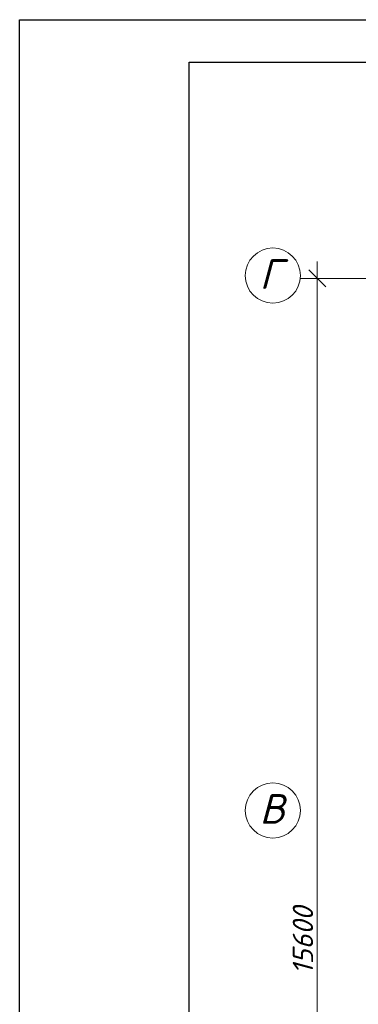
# Model space of a CAD drawing. Header units: millimetres. Extents: x 1114507 to 93926427, y 174473 to 817039.
# Tile 299 of 483: x 1788327 to 1792321, y 487051 to 498648. Entities that reach past the tile are written whole.
import ezdxf

# ---------------------------------------------------------------- set-up
doc = ezdxf.new("R2010")
doc.units = ezdxf.units.MM
doc.layers.add('kcd_tx', color=7, linetype='Continuous')
doc.layers.add('PLAN', color=250, linetype='Continuous', lineweight=25)
doc.styles.get("Standard").update_dxf_attribs({"font": 'isocpeui.ttf'})

# ---------------------------------------------------------------- blocks, each defined once
blk = doc.blocks.new('_Oblique')
at = {"color": 0, "linetype": 'ByBlock', "lineweight": -2}
blk.add_line((-0.5, -0.5), (0.5, 0.5), dxfattribs=at)
blk = doc.blocks.new('blok1qavmak')
at = {"layer": 'kcd_tx', "color": 152, "lineweight": 0, "ltscale": 100}
for p, q in [((1487503, 766625), (1487503, 782625)), ((1491761, 782425), (1487303, 782425))]:
    blk.add_line(p, q, dxfattribs=at)
at = {"layer": 'PLAN', "color": 158, "lineweight": 0}
for centre in [(1486978, 782458), (1486978, 776158)]:
    blk.add_circle(centre, 325, dxfattribs=at)
at = {"layer": 'kcd_tx', "color": 152, "lineweight": 0, "ltscale": 100, "xscale": 200, "yscale": 200, "zscale": 200, "rotation": 90}
blk.add_blockref('_Oblique', (1487503, 782425), dxfattribs=at)
at = {"layer": 'kcd_tx', "color": 152, "lineweight": 0, "ltscale": 100, "insert": (1487333, 774625), "char_height": 240, "attachment_point": 5, "rotation": 90, "bg_fill": 3, "box_fill_scale": 1.1, "bg_fill_color": 256, "bg_fill_true_color": 13158600, "bg_fill_transparency": 0}
blk.add_mtext('15600', dxfattribs=at)
at = {"layer": 'PLAN', "lineweight": 0}
for s, p in [('Г', (1486821, 782301)), ('B', (1486822, 776001))]:
    blk.add_text(s, height=350, dxfattribs=at).set_placement(p)

msp = doc.modelspace()

# ---------------------------------------------------------------- linework, layer by layer
at = {"color": 5, "elevation": 0}
msp.add_lwpolyline([(1788326.7, 498647.8), (1841184.7, 498647.8), (1841184.7, 468947.8), (1788326.7, 468947.8)], close=True, dxfattribs=at)
at = {"color": 5, "lineweight": 30, "elevation": 0}
msp.add_lwpolyline([(1790326.7, 498147.8), (1840684.7, 498147.8), (1840684.7, 469447.8), (1790326.7, 469447.8)], close=True, dxfattribs=at)
at = {"layer": 'Defpoints', "color": 3, "linetype": 'ByBlock', "elevation": 0}
msp.add_lwpolyline([(1788326.7, 498647.8), (1830326.7, 498647.8), (1830326.7, 468947.8), (1788326.7, 468947.8)], close=True, dxfattribs=at)

# ---------------------------------------------------------------- next in the draw order: block references
at = {"color": 0}
msp.add_blockref('blok1qavmak', (304334.6, -286823.9), dxfattribs=at)

doc.saveas('drawing.dxf')
